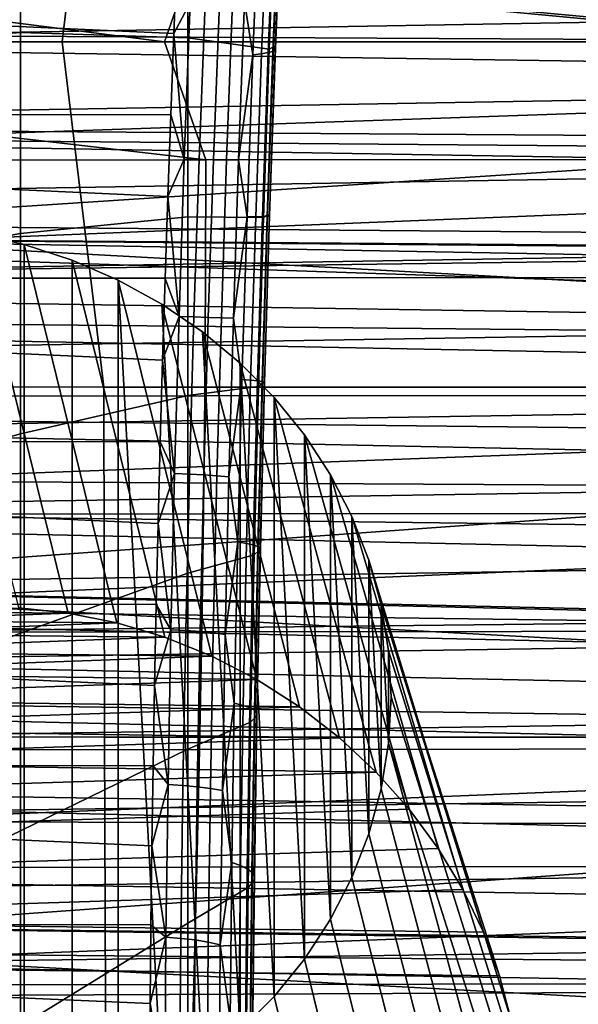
# Model space of a CAD drawing. Header units: metres. Extents: x -23 to 242, y -40 to 23.
# Tile 267 of 450: x 65.44 to 67.07, y -2.81 to 0.06. Entities that reach past the tile are written whole.
import ezdxf

# ---------------------------------------------------------------- set-up
doc = ezdxf.new("R2010")
doc.units = ezdxf.units.M
doc.layers.add('solid_10171013', color=7, linetype='CONTINUOUS')

msp = doc.modelspace()

# ---------------------------------------------------------------- linework, layer by layer
at = {"layer": 'solid_10171013'}
for points in [[(79.457047, -0.324173, 76.452621), (61.950001, 0.629311, 76.459885), (61.950001, 1.675825, 76.520157), (79.473778, 0.722805, 76.463036)], [(65.685425, 1.020434, 277.952667), (61.737789, 1.020099, 277.221802), (61.908806, -0.000001, 277.263), (65.563148, 0.000002, 277.93924)], [(69.657867, 1.020599, 278.677399), (65.685425, 1.020434, 277.952667), (65.563148, 0.000002, 277.93924), (69.348228, 0.000009, 278.630188)], [(76.116684, 0.103258, 79.42318), (76.122772, 0.585217, 79.441154), (64.862846, 0.711971, 78.461288), (64.862846, -0.284454, 78.434052)], [(79.438637, -1.370367, 76.496887), (61.950001, -0.418856, 76.454399), (61.950001, 0.629311, 76.459885), (79.457047, -0.324173, 76.452621)], [(65.441788, 0.61439, 107.379265), (64.899643, 0.625366, 108.510117), (64.899643, -0.015866, 108.526375), (65.441788, 0.027858, 107.396561)], [(65.929909, 0.011944, 106.242439), (65.929909, 0.534588, 106.227768), (65.441788, 0.61439, 107.379265), (65.441788, 0.027858, 107.396561)], [(66.168297, -0.020956, 105.616386), (66.18766, 0.467787, 105.5513), (65.929909, 0.534588, 106.227768), (65.929909, 0.011944, 106.242439)], [(66.199265, 0.47249, 105.511177), (66.18766, 0.467787, 105.5513), (66.168297, -0.020956, 105.616386), (66.180084, -0.014343, 105.575996)], [(66.199265, 0.47249, 105.511177), (66.180084, -0.014343, 105.575996), (66.186195, -0.018995, 105.532127), (66.205368, 0.464889, 105.46772)], [(66.205368, 0.464889, 105.46772), (66.186195, -0.018995, 105.532127), (66.185707, -0.023446, 105.487823), (66.204887, 0.457489, 105.423813)], [(72.170815, -0.632468, 114.594742), (63.103245, -0.561805, 115.390755), (63.103245, 0.441601, 115.393944), (72.193329, -0.411587, 114.599144)], [(72.195396, -0.396441, 114.599304), (72.193329, -0.411587, 114.599144), (63.103245, 0.441601, 115.393944)], [(72.230911, -0.186407, 114.599579), (72.195396, -0.396441, 114.599304), (63.103245, 0.441601, 115.393944)], [(72.236488, -0.159101, 114.59935), (72.230911, -0.186407, 114.599579), (63.103245, 0.441601, 115.393944)], [(72.28273, 0.034812, 114.59597), (72.236488, -0.159101, 114.59935), (63.103245, 0.441601, 115.393944)], [(72.293953, 0.075649, 114.594864), (72.28273, 0.034812, 114.59597), (63.103245, 0.441601, 115.393944)], [(66.139404, 0.433014, 105.262642), (66.120216, -0.037381, 105.325401), (66.095917, 0.117065, 105.275604)], [(66.164711, 0.438079, 105.298927), (66.145531, -0.034642, 105.361938), (66.120216, -0.037381, 105.325401), (66.139404, 0.433014, 105.262642)], [(66.184334, 0.443935, 105.338478), (66.165154, -0.031356, 105.401779), (66.145531, -0.034642, 105.361938), (66.164711, 0.438079, 105.298927)], [(66.197823, 0.450453, 105.380409), (66.178642, -0.027597, 105.444054), (66.165154, -0.031356, 105.401779), (66.184334, 0.443935, 105.338478)], [(66.204887, 0.457489, 105.423813), (66.185707, -0.023446, 105.487823), (66.178642, -0.027597, 105.444054), (66.197823, 0.450453, 105.380409)], [(71.566902, 0.364252, 104.610977), (60.5, 0.169215, 104.442551), (60.5, -0.056969, 104.466309), (71.566902, 0.135781, 104.641029)], [(65.983391, -0.344198, 248.941559), (63.0037, 0, 248.307083), (63.158661, 0.345078, 248.338867), (65.862053, 0, 248.916641)], [(63.158661, 0.345078, 248.338867), (65.983391, 0.344104, 248.941559), (65.862053, 0, 248.916641)], [(61.950001, 0.3391, 116.547104), (61.950001, -0.709015, 116.53746), (71.677391, -0.072782, 116.549866), (71.909706, 0.173973, 116.549248)], [(65.862053, 0, 248.916641), (65.983391, 0.344104, 248.941559), (68.784615, 0.343246, 249.539536), (68.733673, 0, 249.529312)], [(75.545197, -0.037398, 87.023674), (60.5, 0.043383, 87.311501), (60.5, 0.308219, 87.38868), (75.547462, 0.107298, 87.056725)], [(65.880424, -0.213159, 105.228928), (60.5, -0.206318, 105.228401), (60.5, 0.268659, 105.175537), (65.889534, 0.024559, 105.206818)], [(65.899231, 0.261415, 105.176613), (65.889534, 0.024559, 105.206818), (60.5, 0.268659, 105.175537)], [(65.937508, 0.113865, 105.199707), (65.889534, 0.024559, 105.206818), (65.899231, 0.261415, 105.176613)], [(71.566902, 0.135781, 104.641029), (60.5, -0.056969, 104.466309), (60.5, -0.28412, 104.482193), (71.566902, -0.093587, 104.663223)], [(66.060989, 0.115023, 105.248047), (66.043594, -0.344205, 105.289116), (66.004967, -0.344153, 105.266953), (66.022369, 0.113794, 105.225906)], [(66.095917, 0.117065, 105.275604), (66.078522, -0.343817, 105.316742), (66.043594, -0.344205, 105.289116), (66.060989, 0.115023, 105.248047)], [(66.120216, -0.037381, 105.325401), (66.078522, -0.343817, 105.316742), (66.095917, 0.117065, 105.275604)], [(76.110268, -0.378991, 79.418251), (76.116684, 0.103258, 79.42318), (64.862846, -0.284454, 78.434052)], [(65.937508, 0.113865, 105.199707), (65.920082, -0.342743, 105.240837), (65.889534, 0.024559, 105.206818)], [(65.980904, 0.113405, 105.209671), (65.963493, -0.343662, 105.25074), (65.920082, -0.342743, 105.240837), (65.937508, 0.113865, 105.199707)], [(66.022369, 0.113794, 105.225906), (66.004967, -0.344153, 105.266953), (65.963493, -0.343662, 105.25074), (65.980904, 0.113405, 105.209671)], [(75.540337, -0.330116, 86.974731), (60.5, -0.227211, 87.255203), (60.5, 0.043383, 87.311501), (75.542824, -0.183279, 86.996323)], [(75.545197, -0.037398, 87.023674), (75.542824, -0.183279, 86.996323), (60.5, 0.043383, 87.311501)], [(65.563148, 0.000002, 277.93924), (61.908806, -0.000001, 277.263), (61.737785, -1.006814, 277.222015), (65.685425, -1.007136, 277.952881)], [(63.158661, -0.345076, 248.338867), (63.0037, 0, 248.307083), (65.983391, -0.344198, 248.941559)], [(65.441788, 0.027858, 107.396561), (64.899643, -0.015866, 108.526375), (64.899643, -0.657052, 108.508423), (65.441788, -0.558756, 107.382263)], [(65.929909, -0.510734, 106.22905), (65.929909, 0.011944, 106.242439), (65.441788, 0.027858, 107.396561), (65.441788, -0.558756, 107.382263)], [(65.563148, 0.000002, 277.93924), (65.685425, -1.007136, 277.952881), (69.657883, -1.007284, 278.677612), (69.348228, 0.000009, 278.630188)], [(65.983391, -0.344198, 248.941559), (65.862053, 0, 248.916641), (68.733673, 0, 249.529312), (68.784615, -0.34341, 249.539536)], [(65.920082, -0.342743, 105.240837), (65.880424, -0.213159, 105.228928), (65.889534, 0.024559, 105.206818)], [(66.151138, -0.512774, 105.648743), (66.168297, -0.020956, 105.616386), (65.929909, 0.011944, 106.242439), (65.929909, -0.510734, 106.22905)], [(66.178642, -0.027597, 105.444054), (66.161659, -0.508854, 105.475708), (66.148163, -0.509841, 105.433281), (66.165154, -0.031356, 105.401779)], [(66.180084, -0.014343, 105.575996), (66.168297, -0.020956, 105.616386), (66.151138, -0.512774, 105.648743), (66.163094, -0.504444, 105.608238)], [(66.185707, -0.023446, 105.487823), (66.168724, -0.507606, 105.519653), (66.161659, -0.508854, 105.475708), (66.178642, -0.027597, 105.444054)], [(66.180084, -0.014343, 105.575996), (66.163094, -0.504444, 105.608238), (66.169205, -0.506125, 105.564163), (66.186195, -0.018995, 105.532127)], [(66.186195, -0.018995, 105.532127), (66.169205, -0.506125, 105.564163), (66.168724, -0.507606, 105.519653), (66.185707, -0.023446, 105.487823)], [(66.120216, -0.037381, 105.325401), (66.103218, -0.510952, 105.356682), (66.078522, -0.343817, 105.316742)], [(66.145531, -0.034642, 105.361938), (66.12854, -0.510546, 105.393311), (66.103218, -0.510952, 105.356682), (66.120216, -0.037381, 105.325401)], [(66.165154, -0.031356, 105.401779), (66.148163, -0.509841, 105.433281), (66.12854, -0.510546, 105.393311), (66.145531, -0.034642, 105.361938)], [(61.950001, -0.709015, 116.53746), (71.45182, -0.325718, 116.547356), (71.677391, -0.072782, 116.549866)], [(71.566902, -0.093587, 104.663223), (60.5, -0.28412, 104.482193), (60.5, -0.511409, 104.490143), (71.566902, -0.323582, 104.677528)], [(65.863922, -0.69007, 105.248764), (60.5, -0.68409, 105.248703), (60.5, -0.206318, 105.228401), (65.87188, -0.45146, 105.242912)], [(65.880424, -0.213159, 105.228928), (65.87188, -0.45146, 105.242912), (60.5, -0.206318, 105.228401)], [(75.535118, -0.625802, 86.948898), (60.5, -0.501267, 87.220352), (60.5, -0.227211, 87.255203), (75.537766, -0.477695, 86.958916)], [(75.540337, -0.330116, 86.974731), (75.537766, -0.477695, 86.958916), (60.5, -0.227211, 87.255203)], [(65.920082, -0.342743, 105.240837), (65.87188, -0.45146, 105.242912), (65.880424, -0.213159, 105.228928)], [(76.103493, -0.86118, 79.426369), (76.110268, -0.378991, 79.418251), (64.862846, -0.284454, 78.434052), (64.862846, -1.28092, 78.459755)], [(71.566902, -0.323582, 104.677528), (60.5, -0.511409, 104.490143), (60.5, -0.738838, 104.490128), (71.566902, -0.553933, 104.683929)], [(61.950001, -0.709015, 116.53746), (71.232925, -0.585125, 116.541458), (71.45182, -0.325718, 116.547356)], [(63.15757, -0.690309, 248.345413), (63.158661, -0.345076, 248.338867), (65.983391, -0.344198, 248.941559), (65.982246, -0.688644, 248.948196)], [(65.920082, -0.342743, 105.240837), (65.904823, -0.801129, 105.252007), (65.87188, -0.45146, 105.242912)], [(65.963493, -0.343662, 105.25074), (65.948235, -0.802495, 105.261833), (65.904823, -0.801129, 105.252007), (65.920082, -0.342743, 105.240837)], [(66.004967, -0.344153, 105.266953), (65.989716, -0.803856, 105.277977), (65.948235, -0.802495, 105.261833), (65.963493, -0.343662, 105.25074)], [(65.982246, -0.688644, 248.948196), (65.983391, -0.344198, 248.941559), (68.784615, -0.34341, 249.539536), (68.783424, -0.687144, 249.54628)], [(66.043594, -0.344205, 105.289116), (66.028343, -0.805182, 105.300095), (65.989716, -0.803856, 105.277977), (66.004967, -0.344153, 105.266953)], [(66.078522, -0.343817, 105.316742), (66.063278, -0.806444, 105.327682), (66.028343, -0.805182, 105.300095), (66.043594, -0.344205, 105.289116)], [(66.103218, -0.510952, 105.356682), (66.063278, -0.806444, 105.327682), (66.078522, -0.343817, 105.316742)], [(79.418739, -2.412833, 76.595711), (61.950001, -1.466483, 76.5037), (61.950001, -0.418856, 76.454399), (79.438637, -1.370367, 76.496887)], [(65.904823, -0.801129, 105.252007), (65.863922, -0.69007, 105.248764), (65.87188, -0.45146, 105.242912)], [(75.529579, -0.922674, 86.946358), (60.5, -0.777059, 87.2071), (60.5, -0.501267, 87.220352), (75.532379, -0.774206, 86.94471)], [(75.535118, -0.625802, 86.948898), (75.532379, -0.774206, 86.94471), (60.5, -0.501267, 87.220352)], [(65.929909, -1.031942, 106.187637), (65.929909, -0.510734, 106.22905), (65.441788, -0.558756, 107.382263), (65.441788, -1.143749, 107.336403)], [(66.136299, -1.005598, 105.64817), (66.151138, -0.512774, 105.648743), (65.929909, -0.510734, 106.22905), (65.929909, -1.031942, 106.187637)], [(66.103218, -0.510952, 105.356682), (66.088493, -0.985594, 105.356277), (66.063278, -0.806444, 105.327682)], [(66.12854, -0.510546, 105.393311), (66.113815, -0.987518, 105.392853), (66.088493, -0.985594, 105.356277), (66.103218, -0.510952, 105.356682)], [(66.148163, -0.509841, 105.433281), (66.133446, -0.989394, 105.432785), (66.113815, -0.987518, 105.392853), (66.12854, -0.510546, 105.393311)], [(66.161659, -0.508854, 105.475708), (66.146942, -0.991182, 105.475189), (66.133446, -0.989394, 105.432785), (66.148163, -0.509841, 105.433281)], [(66.163094, -0.504444, 105.608238), (66.151138, -0.512774, 105.648743), (66.136299, -1.005598, 105.64817), (66.148384, -0.995636, 105.607719)], [(66.168724, -0.507606, 105.519653), (66.154007, -0.992842, 105.519127), (66.146942, -0.991182, 105.475189), (66.161659, -0.508854, 105.475708)], [(66.163094, -0.504444, 105.608238), (66.148384, -0.995636, 105.607719), (66.154495, -0.994338, 105.563629), (66.169205, -0.506125, 105.564163)], [(66.169205, -0.506125, 105.564163), (66.154495, -0.994338, 105.563629), (66.154007, -0.992842, 105.519127), (66.168724, -0.507606, 105.519653)], [(65.437012, -1.651977, 104.226318), (65.160973, -0.537616, 101.586884), (65.308731, -0.557732, 101.578339), (65.580513, -1.666791, 104.226418)], [(71.566902, -0.553933, 104.683929), (60.5, -0.738838, 104.490128), (60.5, -0.966404, 104.482185), (71.566902, -0.784367, 104.682419)], [(72.162735, -1.768188, 114.519958), (63.103245, -1.563627, 115.334312), (63.103245, -0.561805, 115.390755), (72.162735, -0.867247, 114.585724)], [(72.170403, -0.638496, 114.594566), (72.162735, -0.867247, 114.585724), (63.103245, -0.561805, 115.390755)], [(72.170815, -0.632468, 114.594742), (72.170403, -0.638496, 114.594566), (63.103245, -0.561805, 115.390755)], [(65.441788, -0.558756, 107.382263), (64.899643, -0.657052, 108.508423), (64.899643, -1.29637, 108.456306), (65.441788, -1.143749, 107.336403)], [(65.452896, -0.59086, 101.564278), (65.308731, -0.557732, 101.578339), (65.308731, -3.26562, 100.428909), (65.452896, -3.232492, 100.44297)], [(65.580513, -1.666791, 104.226418), (65.308731, -0.557732, 101.578339), (65.452896, -0.59086, 101.564278), (65.723038, -1.695265, 104.224106)], [(61.950001, -0.709015, 116.53746), (71.02076, -0.850621, 116.531944), (71.232925, -0.585125, 116.541458)], [(65.592705, -0.636763, 101.544792), (65.452896, -0.59086, 101.564278), (65.452896, -3.232492, 100.44297), (65.592705, -3.186589, 100.462456)], [(65.723038, -1.695265, 104.224106), (65.452896, -0.59086, 101.564278), (65.592705, -0.636763, 101.544792), (65.863281, -1.737261, 104.219246)], [(65.727425, -0.69524, 101.519974), (65.592705, -0.636763, 101.544792), (65.592705, -3.186589, 100.462456), (65.727425, -3.128111, 100.487282)], [(65.863281, -1.737261, 104.219246), (65.592705, -0.636763, 101.544792), (65.727425, -0.69524, 101.519974), (66.000252, -1.792648, 104.211601)], [(65.849846, -1.167114, 105.236061), (60.5, -1.161672, 105.236374), (60.5, -0.68409, 105.248703), (65.856583, -0.928714, 105.246475)], [(65.863922, -0.69007, 105.248764), (65.856583, -0.928714, 105.246475), (60.5, -0.68409, 105.248703)], [(63.15757, -0.690309, 248.345413), (65.982246, -0.688644, 248.948196), (65.979782, -1.033163, 248.962357), (63.155155, -1.035524, 248.35968)], [(65.982246, -0.688644, 248.948196), (68.783424, -0.687144, 249.54628), (68.780945, -1.031027, 249.560364), (65.979782, -1.033163, 248.962357)], [(61.950001, -0.709015, 116.53746), (61.950001, -1.755129, 116.47303), (70.81778, -1.118677, 116.518768), (71.02076, -0.850621, 116.531944)], [(65.727425, -0.69524, 101.519974), (65.854584, -3.058185, 100.51696), (65.973503, -2.977262, 100.551315), (65.854584, -0.765167, 101.490288)], [(66.000252, -1.792648, 104.211601), (65.727425, -0.69524, 101.519974), (65.854584, -0.765167, 101.490288), (66.13179, -1.860595, 104.200851)], [(65.854584, -3.058185, 100.51696), (65.727425, -0.69524, 101.519974), (65.727425, -3.128111, 100.487282)], [(65.904823, -0.801129, 105.252007), (65.856583, -0.928714, 105.246475), (65.863922, -0.69007, 105.248764)], [(65.854584, -0.765167, 101.490288), (65.973503, -2.977262, 100.551315), (66.083481, -2.885775, 100.590149), (65.973503, -0.84609, 101.45594)], [(66.13179, -1.860595, 104.200851), (65.854584, -0.765167, 101.490288), (65.973503, -0.84609, 101.45594), (66.256752, -1.940471, 104.186668)], [(75.523819, -1.218895, 86.967125), (60.5, -1.053359, 87.21553), (60.5, -0.777059, 87.2071), (75.526733, -1.070979, 86.953827)], [(75.529579, -0.922674, 86.946358), (75.526733, -1.070979, 86.953827), (60.5, -0.777059, 87.2071)], [(71.566902, -0.784367, 104.682419), (60.5, -0.966404, 104.482185), (60.5, -1.19328, 104.466331), (71.566902, -1.014614, 104.673004)], [(65.904823, -0.801129, 105.252007), (65.891785, -1.259326, 105.233139), (65.856583, -0.928714, 105.246475)], [(65.948235, -0.802495, 105.261833), (65.935204, -1.261129, 105.242867), (65.891785, -1.259326, 105.233139), (65.904823, -0.801129, 105.252007)], [(65.989716, -0.803856, 105.277977), (65.976685, -1.263349, 105.258904), (65.935204, -1.261129, 105.242867), (65.948235, -0.802495, 105.261833)], [(66.028343, -0.805182, 105.300095), (66.01532, -1.265938, 105.280899), (65.976685, -1.263349, 105.258904), (65.989716, -0.803856, 105.277977)], [(66.063278, -0.806444, 105.327682), (66.050262, -1.268838, 105.308357), (66.01532, -1.265938, 105.280899), (66.028343, -0.805182, 105.300095)], [(66.088493, -0.985594, 105.356277), (66.050262, -1.268838, 105.308357), (66.063278, -0.806444, 105.327682)], [(76.096382, -1.342954, 79.447525), (76.103493, -0.86118, 79.426369), (64.862846, -1.28092, 78.459755)], [(66.083481, -2.885775, 100.590149), (66.083488, -0.937577, 101.417107), (65.973503, -0.84609, 101.45594)], [(66.083488, -0.937577, 101.417107), (66.373543, -2.031187, 104.168839), (66.256752, -1.940471, 104.186668), (65.973503, -0.84609, 101.45594)], [(65.891785, -1.259326, 105.233139), (65.849846, -1.167114, 105.236061), (65.856583, -0.928714, 105.246475)], [(66.182709, -2.785338, 100.632782), (66.083488, -0.937577, 101.417107), (66.083481, -2.885775, 100.590149)], [(66.182709, -2.785338, 100.632782), (66.182709, -1.038014, 101.374474), (66.083488, -0.937577, 101.417107)], [(66.373543, -2.031187, 104.168839), (66.083488, -0.937577, 101.417107), (66.182709, -1.038014, 101.374474), (66.480484, -2.131193, 104.147263)], [(66.123825, -1.497183, 105.614746), (66.136299, -1.005598, 105.64817), (65.929909, -1.031942, 106.187637), (65.929909, -1.550177, 106.118324)], [(66.088493, -0.985594, 105.356277), (66.076111, -1.459191, 105.324219), (66.050262, -1.268838, 105.308357)], [(66.113815, -0.987518, 105.392853), (66.10144, -1.463433, 105.360596), (66.076111, -1.459191, 105.324219), (66.088493, -0.985594, 105.356277)], [(66.133446, -0.989394, 105.432785), (66.121071, -1.46788, 105.400322), (66.10144, -1.463433, 105.360596), (66.113815, -0.987518, 105.392853)], [(66.146942, -0.991182, 105.475189), (66.134567, -1.472434, 105.442513), (66.121071, -1.46788, 105.400322), (66.133446, -0.989394, 105.432785)], [(66.148384, -0.995636, 105.607719), (66.136299, -1.005598, 105.64817), (66.123825, -1.497183, 105.614746), (66.136009, -1.485734, 105.574455)], [(66.154007, -0.992842, 105.519127), (66.14164, -1.476995, 105.486244), (66.134567, -1.472434, 105.442513), (66.146942, -0.991182, 105.475189)], [(66.148384, -0.995636, 105.607719), (66.136009, -1.485734, 105.574455), (66.14212, -1.481461, 105.530556), (66.154495, -0.994338, 105.563629)], [(66.154495, -0.994338, 105.563629), (66.14212, -1.481461, 105.530556), (66.14164, -1.476995, 105.486244), (66.154007, -0.992842, 105.519127)], [(71.566902, -1.014614, 104.673004), (60.5, -1.19328, 104.466331), (60.5, -1.419461, 104.442543), (71.566902, -1.244401, 104.655685)], [(65.685425, -1.007136, 277.952881), (61.737785, -1.006814, 277.222015), (61.739231, -2.02765, 277.196686), (65.6866, -2.028498, 277.928131)], [(63.155155, -1.035524, 248.35968), (65.979782, -1.033163, 248.962357), (65.976021, -1.377577, 248.983994), (63.151424, -1.380547, 248.381592)], [(65.929909, -1.550177, 106.118324), (65.929909, -1.031942, 106.187637), (65.441788, -1.143749, 107.336403), (65.441788, -1.725425, 107.259125)], [(69.657883, -1.007284, 278.677612), (65.685425, -1.007136, 277.952881), (65.6866, -2.028498, 277.928131), (69.658737, -2.02894, 278.653137)], [(65.979782, -1.033163, 248.962357), (68.780945, -1.031027, 249.560364), (68.777176, -1.374881, 249.581757), (65.976021, -1.377577, 248.983994)], [(75.517929, -1.512586, 87.011078), (60.5, -1.327924, 87.245621), (60.5, -1.053359, 87.21553), (75.520882, -1.366178, 86.986221)], [(75.523819, -1.218895, 86.967125), (75.520882, -1.366178, 86.986221), (60.5, -1.053359, 87.21553)], [(66.270599, -2.676601, 100.678932), (66.182709, -1.038014, 101.374474), (66.182709, -2.785338, 100.632782)], [(66.270599, -2.676601, 100.678932), (66.270599, -1.146751, 101.328316), (66.182709, -1.038014, 101.374474)], [(66.480484, -2.131193, 104.147263), (66.182709, -1.038014, 101.374474), (66.270599, -1.146751, 101.328316), (66.576759, -2.239301, 104.12162)], [(61.950001, -1.755129, 116.47303), (70.624817, -1.388381, 116.501869), (70.81778, -1.118677, 116.518768)], [(65.441788, -1.143749, 107.336403), (64.899643, -1.29637, 108.456306), (64.899643, -1.932, 108.370186), (65.441788, -1.725425, 107.259125)], [(66.346573, -2.560265, 100.728317), (66.270599, -1.146751, 101.328316), (66.270599, -2.676601, 100.678932)], [(66.346573, -2.560265, 100.728317), (66.346573, -1.263087, 101.278938), (66.270599, -1.146751, 101.328316)], [(66.576759, -2.239301, 104.12162), (66.270599, -1.146751, 101.328316), (66.346573, -1.263087, 101.278938), (66.66127, -2.353797, 104.091927)], [(65.838219, -1.642083, 105.190903), (60.5, -1.637666, 105.191475), (60.5, -1.161672, 105.236374), (65.843719, -1.404995, 105.217529)], [(65.849846, -1.167114, 105.236061), (65.843719, -1.404995, 105.217529), (60.5, -1.161672, 105.236374)], [(65.891785, -1.259326, 105.233139), (65.843719, -1.404995, 105.217529), (65.849846, -1.167114, 105.236061)], [(71.566902, -1.244401, 104.655685), (60.5, -1.419461, 104.442543), (60.5, -1.64495, 104.410858), (71.566902, -1.473459, 104.630486)], [(65.891785, -1.259326, 105.233139), (65.881027, -1.715358, 105.184341), (65.843719, -1.404995, 105.217529)], [(65.935204, -1.261129, 105.242867), (65.924454, -1.717586, 105.193962), (65.881027, -1.715358, 105.184341), (65.891785, -1.259326, 105.233139)], [(65.976685, -1.263349, 105.258904), (65.965942, -1.720653, 105.209846), (65.924454, -1.717586, 105.193962), (65.935204, -1.261129, 105.242867)], [(66.01532, -1.265938, 105.280899), (66.004585, -1.724491, 105.231644), (65.965942, -1.720653, 105.209846), (65.976685, -1.263349, 105.258904)], [(66.409546, -2.438118, 100.780167), (66.346573, -1.263087, 101.278938), (66.346573, -2.560265, 100.728317)], [(66.409546, -2.438118, 100.780167), (66.409546, -1.385234, 101.227089), (66.346573, -1.263087, 101.278938)], [(66.409546, -1.385234, 101.227089), (66.733604, -2.473602, 104.058113), (66.66127, -2.353797, 104.091927), (66.346573, -1.263087, 101.278938)], [(76.089005, -1.823952, 79.481705), (76.096382, -1.342954, 79.447525), (64.862846, -1.28092, 78.459755), (64.862846, -2.274616, 78.538322)], [(66.050262, -1.268838, 105.308357), (66.039528, -1.729016, 105.258881), (66.004585, -1.724491, 105.231644), (66.01532, -1.265938, 105.280899)], [(66.076111, -1.459191, 105.324219), (66.039528, -1.729016, 105.258881), (66.050262, -1.268838, 105.308357)], [(75.511978, -1.801899, 87.07795), (60.5, -1.599212, 87.297112), (60.5, -1.327924, 87.245621), (75.514954, -1.657902, 87.041672)], [(75.517929, -1.512586, 87.011078), (75.514954, -1.657902, 87.041672), (60.5, -1.327924, 87.245621)], [(63.151424, -1.380547, 248.381592), (65.976021, -1.377577, 248.983994), (65.970947, -1.721712, 249.013077), (63.146389, -1.725202, 248.411118)], [(65.976021, -1.377577, 248.983994), (68.777176, -1.374881, 249.581757), (68.772125, -1.718529, 249.610413), (65.970947, -1.721712, 249.013077)], [(61.950001, -1.755129, 116.47303), (70.44104, -1.660537, 116.481117), (70.624817, -1.388381, 116.501869)], [(65.881027, -1.715358, 105.184341), (65.838219, -1.642083, 105.190903), (65.843719, -1.404995, 105.217529)], [(66.459129, -2.310976, 100.834137), (66.409546, -1.385234, 101.227089), (66.409546, -2.438118, 100.780167)], [(66.459129, -2.310976, 100.834137), (66.459129, -1.512376, 101.173119), (66.409546, -1.385234, 101.227089)], [(66.733604, -2.473602, 104.058113), (66.409546, -1.385234, 101.227089), (66.459129, -1.512376, 101.173119), (66.793533, -2.597956, 104.020073)], [(66.076111, -1.459191, 105.324219), (66.066132, -1.929619, 105.260643), (66.039528, -1.729016, 105.258881)], [(66.10144, -1.463433, 105.360596), (66.091469, -1.936161, 105.296677), (66.066132, -1.929619, 105.260643), (66.076111, -1.459191, 105.324219)], [(66.121071, -1.46788, 105.400322), (66.111099, -1.943158, 105.336037), (66.091469, -1.936161, 105.296677), (66.10144, -1.463433, 105.360596)], [(71.566902, -1.473459, 104.630486), (60.5, -1.64495, 104.410858), (60.5, -1.868925, 104.371376), (71.566902, -1.701516, 104.597435)], [(79.397629, -3.448779, 76.74884), (61.950001, -2.509418, 76.607658), (61.950001, -1.466483, 76.5037), (79.418739, -2.412833, 76.595711)], [(66.134567, -1.472434, 105.442513), (66.124596, -1.950457, 105.377838), (66.111099, -1.943158, 105.336037), (66.121071, -1.46788, 105.400322)], [(66.136009, -1.485734, 105.574455), (66.123825, -1.497183, 105.614746), (66.11377, -1.985312, 105.548645), (66.126038, -1.972544, 105.508598)], [(66.14164, -1.476995, 105.486244), (66.131668, -1.957897, 105.421173), (66.124596, -1.950457, 105.377838), (66.134567, -1.472434, 105.442513)], [(66.136009, -1.485734, 105.574455), (66.126038, -1.972544, 105.508598), (66.132149, -1.965314, 105.46508), (66.14212, -1.481461, 105.530556)], [(66.14212, -1.481461, 105.530556), (66.132149, -1.965314, 105.46508), (66.131668, -1.957897, 105.421173), (66.14164, -1.476995, 105.486244)], [(66.11377, -1.985312, 105.548645), (66.123825, -1.497183, 105.614746), (65.929909, -1.550177, 106.118324), (65.929909, -2.063947, 106.021309)], [(66.494911, -2.179851, 100.889793), (66.494911, -1.643501, 101.117462), (66.459129, -1.512376, 101.173119)], [(66.494911, -2.179851, 100.889793), (66.459129, -1.512376, 101.173119), (66.459129, -2.310976, 100.834137)], [(66.494911, -1.643501, 101.117462), (66.840576, -2.725742, 103.977753), (66.793533, -2.597956, 104.020073), (66.459129, -1.512376, 101.173119)], [(65.929909, -2.063947, 106.021309), (65.929909, -1.550177, 106.118324), (65.441788, -1.725425, 107.259125), (65.441788, -2.302098, 107.150642)], [(72.162735, -2.676486, 114.407593), (63.103245, -2.561041, 115.224777), (63.103245, -1.563627, 115.334312), (72.162735, -1.779109, 114.518883)], [(72.162735, -1.768188, 114.519958), (72.162735, -1.779109, 114.518883), (63.103245, -1.563627, 115.334312)], [(75.506081, -2.08505, 87.167313), (60.5, -1.865927, 87.369827), (60.5, -1.599212, 87.297112), (75.509026, -1.944355, 87.11985)], [(75.511978, -1.801899, 87.07795), (75.509026, -1.944355, 87.11985), (60.5, -1.599212, 87.297112)], [(65.829124, -2.112785, 105.11351), (60.5, -2.109395, 105.114159), (60.5, -1.637666, 105.191475), (65.833359, -1.878105, 105.156212)], [(65.838219, -1.642083, 105.190903), (65.833359, -1.878105, 105.156212), (60.5, -1.637666, 105.191475)], [(61.950001, -1.755129, 116.47303), (70.266418, -1.93419, 116.45649), (70.44104, -1.660537, 116.481117)], [(65.580513, -1.666791, 104.226418), (65.013741, -1.688773, 104.212662), (65.152687, -1.663172, 104.219437)], [(65.580513, -1.666791, 104.226418), (65.152687, -1.663172, 104.219437), (65.437012, -1.651977, 104.226318)], [(65.881027, -1.715358, 105.184341), (65.833359, -1.878105, 105.156212), (65.838219, -1.642083, 105.190903)], [(66.516464, -2.046614, 100.94635), (66.494911, -1.643501, 101.117462), (66.494911, -2.179851, 100.889793)], [(66.516464, -2.046614, 100.94635), (66.516464, -1.776737, 101.060905), (66.494911, -1.643501, 101.117462)], [(66.894127, -2.984123, 103.882034), (66.874153, -2.855057, 103.931549), (66.494911, -1.643501, 101.117462), (66.516464, -1.776737, 101.060905)], [(66.494911, -1.643501, 101.117462), (66.874153, -2.855057, 103.931549), (66.840576, -2.725742, 103.977753)], [(65.723038, -1.695265, 104.224106), (64.878403, -1.727305, 104.203568), (65.013741, -1.688773, 104.212662)], [(65.723038, -1.695265, 104.224106), (65.013741, -1.688773, 104.212662), (65.580513, -1.666791, 104.226418)], [(71.566902, -1.701516, 104.597435), (60.5, -1.868925, 104.371376), (60.5, -2.091381, 104.324081), (71.566902, -1.928305, 104.55658)], [(63.146389, -1.725202, 248.411118), (65.970947, -1.721712, 249.013077), (65.964592, -2.065388, 249.049545), (63.140057, -2.069314, 248.448196)], [(65.863281, -1.737261, 104.219246), (64.878403, -1.727305, 104.203568), (65.723038, -1.695265, 104.224106)], [(65.881027, -1.715358, 105.184341), (65.872612, -2.167251, 105.105766), (65.833359, -1.878105, 105.156212)], [(65.924454, -1.717586, 105.193962), (65.916039, -2.169895, 105.115265), (65.872612, -2.167251, 105.105766), (65.881027, -1.715358, 105.184341)], [(65.965942, -1.720653, 105.209846), (65.957535, -2.173795, 105.130959), (65.916039, -2.169895, 105.115265), (65.924454, -1.717586, 105.193962)], [(66.004585, -1.724491, 105.231644), (65.996178, -2.178866, 105.152496), (65.957535, -2.173795, 105.130959), (65.965942, -1.720653, 105.209846)], [(65.970947, -1.721712, 249.013077), (68.772125, -1.718529, 249.610413), (68.765808, -2.061794, 249.646317), (65.964592, -2.065388, 249.049545)], [(65.863281, -1.737261, 104.219246), (64.747215, -1.778563, 104.191963), (64.878403, -1.727305, 104.203568)], [(66.000252, -1.792648, 104.211601), (64.747215, -1.778563, 104.191963), (65.863281, -1.737261, 104.219246)], [(65.441788, -1.725425, 107.259125), (64.899643, -1.932, 108.370186), (64.899643, -2.562134, 108.25029), (65.441788, -2.302098, 107.150642)], [(66.039528, -1.729016, 105.258881), (66.03112, -2.184997, 105.179413), (65.996178, -2.178866, 105.152496), (66.004585, -1.724491, 105.231644)], [(66.066132, -1.929619, 105.260643), (66.03112, -2.184997, 105.179413), (66.039528, -1.729016, 105.258881)], [(61.950001, -1.755129, 116.47303), (61.950001, -2.797136, 116.353905), (70.10112, -2.208994, 116.42794), (70.266418, -1.93419, 116.45649)], [(66.000252, -1.792648, 104.211601), (64.621696, -1.841888, 104.177658), (64.747215, -1.778563, 104.191963)], [(66.516464, -2.046614, 100.94635), (66.523705, -1.911676, 101.003624), (66.516464, -1.776737, 101.060905)], [(66.900681, -3.111309, 103.829788), (66.894127, -2.984123, 103.882034), (66.516464, -1.776737, 101.060905), (66.523705, -1.911676, 101.003624)], [(66.13179, -1.860595, 104.200851), (64.621696, -1.841888, 104.177658), (66.000252, -1.792648, 104.211601)], [(76.215004, -2.127661, 79.527412), (76.089005, -1.823952, 79.481705), (64.862846, -2.274616, 78.538322), (76.081329, -2.303827, 79.528885)], [(75.500328, -2.360312, 87.278618), (60.5, -2.125841, 87.463165), (60.5, -1.865927, 87.369827), (75.503181, -2.223773, 87.220261)], [(75.506081, -2.08505, 87.167313), (75.503181, -2.223773, 87.220261), (60.5, -1.865927, 87.369827)], [(66.13179, -1.860595, 104.200851), (64.502464, -1.916918, 104.160332), (64.621696, -1.841888, 104.177658)], [(66.256752, -1.940471, 104.186668), (64.502464, -1.916918, 104.160332), (66.13179, -1.860595, 104.200851)], [(65.872612, -2.167251, 105.105766), (65.829124, -2.112785, 105.11351), (65.833359, -1.878105, 105.156212)], [(66.256752, -1.940471, 104.186668), (64.390663, -2.002956, 104.139732), (64.502464, -1.916918, 104.160332)], [(66.523705, -1.911676, 101.003624), (66.516464, -2.046614, 100.94635), (66.894104, -3.237467, 103.77449), (66.900681, -3.111309, 103.829788)], [(71.566902, -1.928305, 104.55658), (60.5, -2.091381, 104.324081), (60.5, -2.312323, 104.26899), (71.566902, -2.153558, 104.507965)], [(66.373543, -2.031187, 104.168839), (64.390663, -2.002956, 104.139732), (66.256752, -1.940471, 104.186668)], [(66.066132, -1.929619, 105.260643), (66.058609, -2.394775, 105.165794), (66.03112, -2.184997, 105.179413)], [(66.091469, -1.936161, 105.296677), (66.083939, -2.403587, 105.201347), (66.058609, -2.394775, 105.165794), (66.066132, -1.929619, 105.260643)], [(66.111099, -1.943158, 105.336037), (66.103577, -2.413105, 105.240166), (66.083939, -2.403587, 105.201347), (66.091469, -1.936161, 105.296677)], [(66.124596, -1.950457, 105.377838), (66.117073, -2.423117, 105.28141), (66.103577, -2.413105, 105.240166), (66.111099, -1.943158, 105.336037)], [(66.131668, -1.957897, 105.421173), (66.124146, -2.433403, 105.324158), (66.117073, -2.423117, 105.28141), (66.124596, -1.950457, 105.377838)], [(66.126038, -1.972544, 105.508598), (66.11377, -1.985312, 105.548645), (66.106186, -2.467931, 105.450142), (66.118515, -2.453892, 105.410393)], [(66.126038, -1.972544, 105.508598), (66.118515, -2.453892, 105.410393), (66.124626, -2.443738, 105.36747), (66.132149, -1.965314, 105.46508)], [(66.132149, -1.965314, 105.46508), (66.124626, -2.443738, 105.36747), (66.124146, -2.433403, 105.324158), (66.131668, -1.957897, 105.421173)], [(66.373543, -2.031187, 104.168839), (64.28759, -2.098964, 104.115669), (64.390663, -2.002956, 104.139732)], [(66.106186, -2.467931, 105.450142), (66.11377, -1.985312, 105.548645), (65.929909, -2.063947, 106.021309), (65.929909, -2.571773, 105.896873)], [(65.6866, -2.028498, 277.928131), (61.739231, -2.02765, 277.196686), (61.74321, -3.047963, 277.155151), (65.690575, -3.049438, 277.88736)], [(66.480484, -2.131193, 104.147263), (64.28759, -2.098964, 104.115669), (66.373543, -2.031187, 104.168839)], [(69.658737, -2.02894, 278.653137), (65.6866, -2.028498, 277.928131), (65.690575, -3.049438, 277.88736), (69.662598, -3.050242, 278.612671)], [(63.140057, -2.069314, 248.448196), (65.964592, -2.065388, 249.049545), (65.956947, -2.408432, 249.093369), (63.132439, -2.412707, 248.492767)], [(65.929909, -2.571773, 105.896873), (65.929909, -2.063947, 106.021309), (65.441788, -2.302098, 107.150642), (65.441788, -2.872095, 107.011276)], [(65.964592, -2.065388, 249.049545), (68.765808, -2.061794, 249.646317), (68.758217, -2.404499, 249.689407), (65.956947, -2.408432, 249.093369)], [(66.840324, -3.486337, 103.654831), (66.874046, -3.363016, 103.715904), (66.516464, -2.046614, 100.94635), (66.494911, -2.179851, 100.889793)], [(66.516464, -2.046614, 100.94635), (66.874046, -3.363016, 103.715904), (66.894104, -3.237467, 103.77449)], [(65.822601, -2.577056, 105.00425), (60.5, -2.574498, 105.004936), (60.5, -2.109395, 105.114159), (65.825539, -2.345858, 105.062836)], [(65.829124, -2.112785, 105.11351), (65.825539, -2.345858, 105.062836), (60.5, -2.109395, 105.114159)], [(75.494812, -2.625995, 87.411179), (60.5, -2.377644, 87.576576), (60.5, -2.125841, 87.463165), (75.497528, -2.494453, 87.342293)], [(75.500328, -2.360312, 87.278618), (75.497528, -2.494453, 87.342293), (60.5, -2.125841, 87.463165)], [(66.480484, -2.131193, 104.147263), (64.194, -2.204154, 104.087799), (64.28759, -2.098964, 104.115669)], [(65.872612, -2.167251, 105.105766), (65.825539, -2.345858, 105.062836), (65.829124, -2.112785, 105.11351)], [(71.566902, -2.153558, 104.507965), (60.5, -2.312323, 104.26899), (60.5, -2.530944, 104.206314), (71.566902, -2.377008, 104.451645)], [(64.111092, -2.317067, 104.056), (64.194, -2.204154, 104.087799), (66.480484, -2.131193, 104.147263), (66.576759, -2.239301, 104.12162)], [(65.872612, -2.167251, 105.105766), (65.866577, -2.613066, 104.997787), (65.825539, -2.345858, 105.062836)], [(65.916039, -2.169895, 105.115265), (65.910004, -2.616116, 105.007149), (65.866577, -2.613066, 104.997787), (65.872612, -2.167251, 105.105766)], [(65.957535, -2.173795, 105.130959), (65.9515, -2.620836, 105.022606), (65.910004, -2.616116, 105.007149), (65.916039, -2.169895, 105.115265)], [(65.996178, -2.178866, 105.152496), (65.99015, -2.627121, 105.043816), (65.9515, -2.620836, 105.022606), (65.957535, -2.173795, 105.130959)], [(66.03112, -2.184997, 105.179413), (66.025093, -2.634832, 105.07032), (65.99015, -2.627121, 105.043816), (65.996178, -2.178866, 105.152496)], [(66.793114, -3.605716, 103.592201), (66.840324, -3.486337, 103.654831), (66.494911, -2.179851, 100.889793), (66.459129, -2.310976, 100.834137)], [(61.950001, -2.797136, 116.353905), (69.944984, -2.485178, 116.395386), (70.10112, -2.208994, 116.42794)], [(66.058609, -2.394775, 105.165794), (66.025093, -2.634832, 105.07032), (66.03112, -2.184997, 105.179413)], [(64.039551, -2.436603, 104.020164), (64.111092, -2.317067, 104.056), (66.576759, -2.239301, 104.12162), (66.66127, -2.353797, 104.091927)], [(76.073395, -2.782224, 79.589027), (76.081329, -2.303827, 79.528885), (64.862846, -2.274616, 78.538322), (64.862846, -3.26274, 78.669525)], [(65.441788, -2.302098, 107.150642), (64.899643, -2.562134, 108.25029), (64.899643, -3.184979, 108.096977), (65.441788, -2.872095, 107.011276)], [(66.733025, -3.719517, 103.529114), (66.793114, -3.605716, 103.592201), (66.459129, -2.310976, 100.834137), (66.409546, -2.438118, 100.780167)], [(63.979912, -2.561825, 103.980164), (64.039551, -2.436603, 104.020164), (66.66127, -2.353797, 104.091927), (66.733604, -2.473602, 104.058113)], [(65.866577, -2.613066, 104.997787), (65.822601, -2.577056, 105.00425), (65.825539, -2.345858, 105.062836)], [(71.566902, -2.377008, 104.451645), (60.5, -2.530944, 104.206314), (60.5, -2.747238, 104.136024), (71.566902, -2.598393, 104.387688)], [(75.492172, -2.754735, 87.485191), (60.5, -2.620013, 87.709541), (60.5, -2.377644, 87.576576), (75.494812, -2.625995, 87.411179)], [(63.132439, -2.412707, 248.492767), (65.956947, -2.408432, 249.093369), (65.948021, -2.750664, 249.144501), (63.123539, -2.755208, 248.5448)], [(65.956947, -2.408432, 249.093369), (68.758217, -2.404499, 249.689407), (68.749359, -2.746468, 249.73967), (65.948021, -2.750664, 249.144501)], [(66.058609, -2.394775, 105.165794), (66.053574, -2.85259, 105.040146), (66.025093, -2.634832, 105.07032)], [(66.083939, -2.403587, 105.201347), (66.078903, -2.863636, 105.075066), (66.053574, -2.85259, 105.040146), (66.058609, -2.394775, 105.165794)], [(66.103577, -2.413105, 105.240166), (66.098541, -2.875632, 105.113197), (66.078903, -2.863636, 105.075066), (66.083939, -2.403587, 105.201347)], [(66.117073, -2.423117, 105.28141), (66.112038, -2.888314, 105.153694), (66.098541, -2.875632, 105.113197), (66.103577, -2.413105, 105.240166)], [(66.124146, -2.433403, 105.324158), (66.11911, -2.901402, 105.195663), (66.112038, -2.888314, 105.153694), (66.117073, -2.423117, 105.28141)], [(66.124626, -2.443738, 105.36747), (66.119598, -2.914608, 105.23819), (66.11911, -2.901402, 105.195663), (66.124146, -2.433403, 105.324158)], [(66.660583, -3.827005, 103.466431), (66.733025, -3.719517, 103.529114), (66.409546, -2.438118, 100.780167), (66.346573, -2.560265, 100.728317)], [(66.101112, -2.942828, 105.31971), (66.106186, -2.467931, 105.450142), (65.929909, -2.571773, 105.896873), (65.929909, -3.072192, 105.745369)], [(66.118515, -2.453892, 105.410393), (66.106186, -2.467931, 105.450142), (66.101112, -2.942828, 105.31971), (66.11348, -2.927642, 105.280334)], [(66.118515, -2.453892, 105.410393), (66.11348, -2.927642, 105.280334), (66.119598, -2.914608, 105.23819), (66.124626, -2.443738, 105.36747)], [(61.950001, -2.797136, 116.353905), (69.79747, -2.762656, 116.358757), (69.944984, -2.485178, 116.395386)], [(66.793533, -2.597956, 104.020073), (63.979912, -2.561825, 103.980164), (66.733604, -2.473602, 104.058113)], [(79.375481, -4.475397, 76.955864), (61.950001, -3.545547, 76.766006), (61.950001, -2.509418, 76.607658), (79.397629, -3.448779, 76.74884)], [(65.818672, -3.032757, 104.863655), (60.5, -3.031524, 104.864075), (60.5, -2.574498, 105.004936), (65.820312, -2.806108, 104.937836)], [(65.822601, -2.577056, 105.00425), (65.820312, -2.806108, 104.937836), (60.5, -2.574498, 105.004936)], [(72.162735, -3.577946, 114.249474), (63.103245, -3.551236, 115.062462), (63.103245, -2.561041, 115.224777), (72.162735, -2.686434, 114.406105)], [(72.162735, -2.676486, 114.407593), (72.162735, -2.686434, 114.406105), (63.103245, -2.561041, 115.224777)], [(63.979912, -2.561825, 103.980164), (66.793533, -2.597956, 104.020073), (66.840576, -2.725742, 103.977753), (63.932732, -2.691753, 103.935844)], [(65.929909, -3.072192, 105.745369), (65.929909, -2.571773, 105.896873), (65.441788, -2.872095, 107.011276), (65.441788, -3.433763, 106.841431)], [(65.866577, -2.613066, 104.997787), (65.820312, -2.806108, 104.937836), (65.822601, -2.577056, 105.00425)], [(66.576012, -3.927791, 103.404739), (66.660583, -3.827005, 103.466431), (66.346573, -2.560265, 100.728317), (66.270599, -2.676601, 100.678932)], [(71.566902, -2.598393, 104.387688), (60.5, -2.747238, 104.136024), (60.5, -2.961211, 104.058144), (71.566902, -2.817453, 104.316162)], [(65.866577, -2.613066, 104.997787), (65.862938, -3.050877, 104.860847), (65.820312, -2.806108, 104.937836)], [(65.910004, -2.616116, 105.007149), (65.906372, -3.054327, 104.870056), (65.862938, -3.050877, 104.860847), (65.866577, -2.613066, 104.997787)], [(75.48719, -3.003006, 87.648079), (60.5, -2.850931, 87.860954), (60.5, -2.620013, 87.709541), (75.489624, -2.880471, 87.564194)], [(75.492172, -2.754735, 87.485191), (75.489624, -2.880471, 87.564194), (60.5, -2.620013, 87.709541)], [(65.9515, -2.620836, 105.022606), (65.947868, -3.059852, 104.885246), (65.906372, -3.054327, 104.870056), (65.910004, -2.616116, 105.007149)], [(65.99015, -2.627121, 105.043816), (65.986519, -3.067328, 104.906067), (65.947868, -3.059852, 104.885246), (65.9515, -2.620836, 105.022606)], [(66.025093, -2.634832, 105.07032), (66.021461, -3.076593, 104.932068), (65.986519, -3.067328, 104.906067), (65.99015, -2.627121, 105.043816)], [(66.053574, -2.85259, 105.040146), (66.021461, -3.076593, 104.932068), (66.025093, -2.634832, 105.07032)], [(63.932732, -2.691753, 103.935844), (66.840576, -2.725742, 103.977753), (66.874153, -2.855057, 103.931549), (63.898762, -2.824459, 103.887535)], [(66.270599, -2.676601, 100.678932), (66.182709, -2.785338, 100.632782), (66.479698, -4.021215, 103.344833), (66.576012, -3.927791, 103.404739)], [(63.123539, -2.755208, 248.5448), (65.948021, -2.750664, 249.144501), (65.937836, -3.091911, 249.202896), (63.113373, -3.096639, 248.604233)], [(65.948021, -2.750664, 249.144501), (68.749359, -2.746468, 249.73967), (68.73925, -3.087522, 249.797058), (65.937836, -3.091911, 249.202896)], [(61.950001, -2.797136, 116.353905), (69.658348, -3.04187, 116.317909), (69.79747, -2.762656, 116.358757)], [(76.196571, -3.065163, 79.647797), (76.073395, -2.782224, 79.589027), (64.862846, -3.26274, 78.669525), (76.065254, -3.258785, 79.662094)], [(66.182709, -2.785338, 100.632782), (66.083481, -2.885775, 100.590149), (66.372742, -4.106092, 103.287949), (66.479698, -4.021215, 103.344833)], [(61.950001, -2.797136, 116.353905), (61.950001, -3.830893, 116.180611), (69.527847, -3.322244, 116.272842), (69.658348, -3.04187, 116.317909)], [(65.862938, -3.050877, 104.860847), (65.818672, -3.032757, 104.863655), (65.820312, -2.806108, 104.937836)]]:
    msp.add_3dface(points, dxfattribs=at)

doc.saveas('drawing.dxf')
